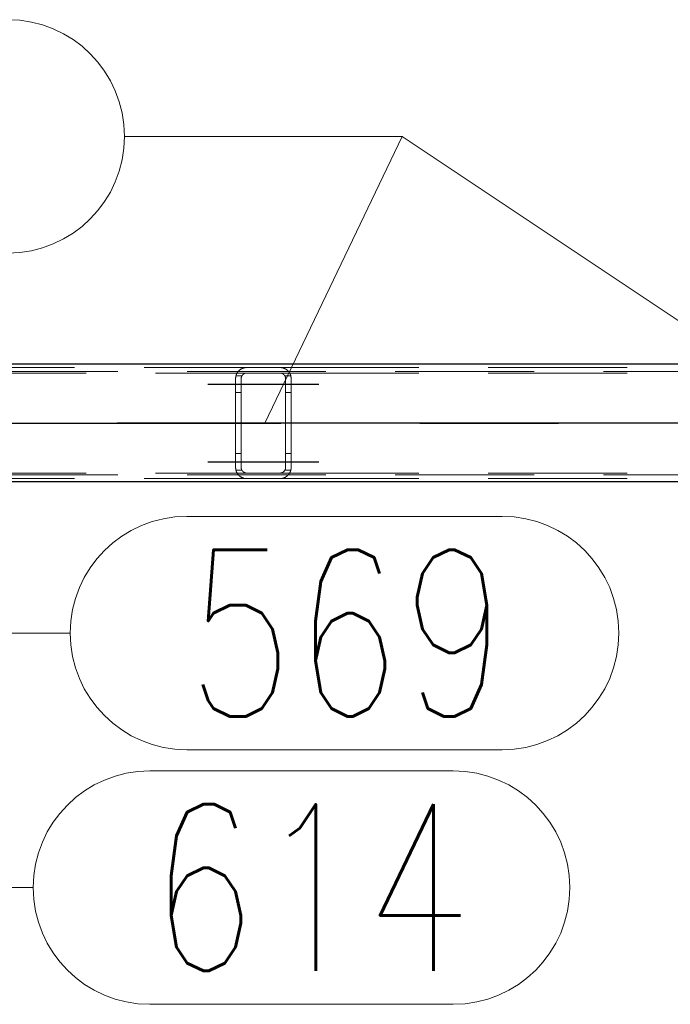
# Model space of a CAD drawing. Header units: millimetres. Extents: x -851 to 2, y 9346 to 10016.
# Tile 321 of 505: x -339 to -327, y 9383 to 9401. Entities that reach past the tile are written whole.
import ezdxf

# ---------------------------------------------------------------- set-up
doc = ezdxf.new("R2010")
doc.units = ezdxf.units.MM
doc.header["$LTSCALE"] = 10
doc.linetypes.add('HIDDEN', pattern=[0.375, 0.25, -0.125])
doc.linetypes.add('MITTE', pattern=[2, 1.25, -0.25, 0.25, -0.25])
for name, color, linetype, lineweight in [('PS_Hidden', 2, 'HIDDEN', 9), ('PS_Pos', 1, 'Continuous', 15), ('PS_Shape', 161, 'Continuous', 30), ('PS_SOLID', 7, 'Continuous', 30)]:
    doc.layers.add(name, color=color, linetype=linetype, lineweight=lineweight)
doc.layers.add('PS_Mid', color=5, linetype='MITTE')
doc.styles.add('simplex', font='simplex.shx', dxfattribs={"width": 0.75})

# ---------------------------------------------------------------- blocks, each defined once
blk = doc.blocks.new('*X976')
at = {"layer": 'PS_Hidden', "color": 2, "linetype": 'HIDDEN'}
for p, q in [((-187.116, 9394.594), (-423.956, 9394.594)), ((-344.141, 9394.664), (-334.792, 9394.664)), ((-334.956, 9394.579), (-334.953, 9394.582)), ((-334.953, 9394.582), (-334.95, 9394.586)), ((-334.95, 9394.586), (-334.948, 9394.59)), ((-334.948, 9394.59), (-334.945, 9394.593)), ((-334.945, 9394.593), (-334.942, 9394.596)), ((-334.942, 9394.596), (-334.939, 9394.6)), ((-334.939, 9394.6), (-334.936, 9394.603)), ((-334.936, 9394.603), (-334.933, 9394.606)), ((-334.933, 9394.606), (-334.929, 9394.609)), ((-334.929, 9394.609), (-334.926, 9394.612)), ((-334.926, 9394.612), (-334.923, 9394.615)), ((-334.923, 9394.615), (-334.92, 9394.618)), ((-334.92, 9394.618), (-334.916, 9394.621)), ((-334.916, 9394.621), (-334.913, 9394.623)), ((-334.913, 9394.623), (-334.909, 9394.626)), ((-334.909, 9394.626), (-334.905, 9394.629)), ((-334.905, 9394.629), (-334.901, 9394.631)), ((-334.901, 9394.631), (-334.897, 9394.634)), ((-334.897, 9394.634), (-334.893, 9394.637)), ((-334.893, 9394.637), (-334.888, 9394.639)), ((-334.888, 9394.639), (-334.883, 9394.642)), ((-334.883, 9394.642), (-334.879, 9394.644)), ((-334.879, 9394.644), (-334.874, 9394.646)), ((-334.874, 9394.646), (-334.869, 9394.648)), ((-334.869, 9394.648), (-334.864, 9394.65)), ((-334.864, 9394.65), (-334.858, 9394.652)), ((-334.858, 9394.652), (-334.853, 9394.654)), ((-334.853, 9394.654), (-334.847, 9394.656)), ((-334.847, 9394.656), (-334.842, 9394.657)), ((-334.842, 9394.657), (-334.835, 9394.659)), ((-334.835, 9394.659), (-334.829, 9394.66)), ((-334.829, 9394.66), (-334.822, 9394.661)), ((-334.822, 9394.661), (-334.815, 9394.662)), ((-334.815, 9394.662), (-334.807, 9394.663)), ((-334.807, 9394.663), (-334.8, 9394.663)), ((-334.8, 9394.663), (-334.792, 9394.664)), ((-334.792, 9394.664), (-334.192, 9394.664)), ((-334.192, 9394.664), (-324.792, 9394.664)), ((-334.192, 9394.664), (-334.185, 9394.663)), ((-334.185, 9394.663), (-334.178, 9394.663)), ((-334.178, 9394.663), (-334.171, 9394.662)), ((-334.171, 9394.662), (-334.164, 9394.661)), ((-334.164, 9394.661), (-334.157, 9394.66)), ((-334.157, 9394.66), (-334.15, 9394.659)), ((-334.15, 9394.659), (-334.143, 9394.657)), ((-334.143, 9394.657), (-334.137, 9394.656)), ((-334.137, 9394.656), (-334.131, 9394.654)), ((-334.131, 9394.654), (-334.126, 9394.652)), ((-334.126, 9394.652), (-334.121, 9394.65)), ((-334.121, 9394.65), (-334.116, 9394.648)), ((-334.116, 9394.648), (-334.111, 9394.646)), ((-334.111, 9394.646), (-334.106, 9394.644)), ((-334.106, 9394.644), (-334.101, 9394.641)), ((-334.101, 9394.641), (-334.096, 9394.639)), ((-334.096, 9394.639), (-334.092, 9394.636)), ((-334.092, 9394.636), (-334.087, 9394.634)), ((-334.087, 9394.634), (-334.083, 9394.631)), ((-334.083, 9394.631), (-334.079, 9394.628)), ((-334.079, 9394.628), (-334.075, 9394.625)), ((-334.075, 9394.625), (-334.071, 9394.622)), ((-334.071, 9394.622), (-334.067, 9394.619)), ((-334.067, 9394.619), (-334.063, 9394.616)), ((-334.063, 9394.616), (-334.06, 9394.613)), ((-334.06, 9394.613), (-334.056, 9394.61)), ((-334.056, 9394.61), (-334.053, 9394.607)), ((-334.053, 9394.607), (-334.05, 9394.604)), ((-334.05, 9394.604), (-334.047, 9394.601)), ((-334.047, 9394.601), (-334.044, 9394.598)), ((-334.044, 9394.598), (-334.041, 9394.595)), ((-334.041, 9394.595), (-334.038, 9394.591)), ((-334.038, 9394.591), (-334.036, 9394.588)), ((-334.036, 9394.588), (-334.033, 9394.584)), ((-334.033, 9394.584), (-334.03, 9394.581)), ((-334.03, 9394.581), (-334.028, 9394.577)), ((-343.932, 9394.564), (-334.792, 9394.564)), ((-334.992, 9394.478), (-334.991, 9394.483)), ((-334.992, 9394.473), (-334.992, 9394.478)), ((-334.992, 9394.468), (-334.992, 9394.473)), ((-334.992, 9394.464), (-334.992, 9394.468)), ((-334.992, 9392.864), (-334.992, 9394.464)), ((-334.991, 9394.488), (-334.99, 9394.493)), ((-334.991, 9394.483), (-334.991, 9394.488)), ((-334.99, 9394.493), (-334.989, 9394.497)), ((-334.989, 9394.502), (-334.988, 9394.507)), ((-334.989, 9394.497), (-334.989, 9394.502)), ((-334.988, 9394.507), (-334.987, 9394.511)), ((-334.987, 9394.511), (-334.985, 9394.516)), ((-334.879, 9394.514), (-334.986, 9394.514)), ((-334.985, 9394.516), (-334.984, 9394.521)), ((-334.984, 9394.521), (-334.983, 9394.525)), ((-334.983, 9394.525), (-334.981, 9394.53)), ((-334.981, 9394.53), (-334.98, 9394.534)), ((-334.98, 9394.534), (-334.978, 9394.538)), ((-334.978, 9394.538), (-334.976, 9394.543)), ((-334.976, 9394.543), (-334.974, 9394.547)), ((-334.974, 9394.547), (-334.972, 9394.551)), ((-334.972, 9394.551), (-334.97, 9394.555)), ((-334.97, 9394.555), (-334.968, 9394.559)), ((-334.968, 9394.559), (-334.966, 9394.563)), ((-334.966, 9394.563), (-334.963, 9394.567)), ((-334.963, 9394.567), (-334.961, 9394.571)), ((-334.961, 9394.571), (-334.958, 9394.575)), ((-334.958, 9394.575), (-334.956, 9394.579)), ((-334.891, 9394.477), (-334.892, 9394.475)), ((-334.892, 9394.475), (-334.892, 9394.472)), ((-334.892, 9394.472), (-334.892, 9394.47)), ((-334.892, 9394.47), (-334.892, 9394.468)), ((-334.892, 9394.468), (-334.892, 9394.466)), ((-334.892, 9394.466), (-334.892, 9394.464)), ((-334.892, 9394.464), (-334.892, 9394.464)), ((-334.892, 9394.464), (-334.892, 9392.864)), ((-334.89, 9394.484), (-334.891, 9394.481)), ((-334.891, 9394.481), (-334.891, 9394.479)), ((-334.891, 9394.479), (-334.891, 9394.477)), ((-334.889, 9394.488), (-334.89, 9394.486)), ((-334.89, 9394.486), (-334.89, 9394.484)), ((-334.888, 9394.492), (-334.889, 9394.49)), ((-334.889, 9394.49), (-334.889, 9394.488)), ((-334.887, 9394.495), (-334.888, 9394.492)), ((-334.886, 9394.499), (-334.887, 9394.497)), ((-334.887, 9394.497), (-334.887, 9394.495)), ((-334.885, 9394.501), (-334.886, 9394.499)), ((-334.884, 9394.503), (-334.885, 9394.501)), ((-334.883, 9394.505), (-334.884, 9394.503)), ((-334.882, 9394.507), (-334.883, 9394.505)), ((-334.881, 9394.509), (-334.882, 9394.507)), ((-334.88, 9394.511), (-334.881, 9394.509)), ((-334.879, 9394.513), (-334.88, 9394.511)), ((-334.878, 9394.515), (-334.879, 9394.513)), ((-334.877, 9394.517), (-334.878, 9394.515)), ((-334.875, 9394.519), (-334.877, 9394.517)), ((-334.874, 9394.521), (-334.875, 9394.519)), ((-334.873, 9394.523), (-334.874, 9394.521)), ((-334.871, 9394.525), (-334.873, 9394.523)), ((-334.87, 9394.527), (-334.871, 9394.525)), ((-334.868, 9394.529), (-334.87, 9394.527)), ((-334.867, 9394.53), (-334.868, 9394.529)), ((-334.865, 9394.532), (-334.867, 9394.53)), ((-334.864, 9394.534), (-334.865, 9394.532)), ((-334.862, 9394.535), (-334.864, 9394.534)), ((-334.86, 9394.537), (-334.862, 9394.535)), ((-334.858, 9394.539), (-334.86, 9394.537)), ((-334.857, 9394.54), (-334.858, 9394.539)), ((-334.855, 9394.542), (-334.857, 9394.54)), ((-334.853, 9394.543), (-334.855, 9394.542)), ((-334.851, 9394.545), (-334.853, 9394.543)), ((-334.849, 9394.546), (-334.851, 9394.545)), ((-334.847, 9394.548), (-334.849, 9394.546)), ((-334.844, 9394.549), (-334.847, 9394.548)), ((-334.842, 9394.55), (-334.844, 9394.549)), ((-334.84, 9394.552), (-334.842, 9394.55)), ((-334.837, 9394.553), (-334.84, 9394.552)), ((-334.835, 9394.554), (-334.837, 9394.553)), ((-334.832, 9394.555), (-334.835, 9394.554)), ((-334.829, 9394.557), (-334.832, 9394.555)), ((-334.827, 9394.558), (-334.829, 9394.557)), ((-334.824, 9394.559), (-334.827, 9394.558)), ((-334.821, 9394.559), (-334.824, 9394.559)), ((-334.818, 9394.56), (-334.821, 9394.559)), ((-334.815, 9394.561), (-334.818, 9394.56)), ((-334.812, 9394.562), (-334.815, 9394.561)), ((-334.809, 9394.562), (-334.812, 9394.562)), ((-334.806, 9394.563), (-334.809, 9394.562)), ((-334.802, 9394.563), (-334.806, 9394.563)), ((-334.799, 9394.563), (-334.802, 9394.563)), ((-334.796, 9394.564), (-334.799, 9394.563)), ((-334.792, 9394.564), (-334.796, 9394.564)), ((-334.192, 9394.564), (-334.792, 9394.564)), ((-334.192, 9394.564), (-324.792, 9394.564)), ((-334.189, 9394.564), (-334.192, 9394.564)), ((-334.186, 9394.563), (-334.189, 9394.564)), ((-334.183, 9394.563), (-334.186, 9394.563)), ((-334.179, 9394.563), (-334.183, 9394.563)), ((-334.176, 9394.562), (-334.179, 9394.563)), ((-334.173, 9394.562), (-334.176, 9394.562)), ((-334.169, 9394.561), (-334.173, 9394.562)), ((-334.166, 9394.56), (-334.169, 9394.561)), ((-334.163, 9394.559), (-334.166, 9394.56)), ((-334.16, 9394.558), (-334.163, 9394.559)), ((-334.157, 9394.557), (-334.16, 9394.558)), ((-334.155, 9394.556), (-334.157, 9394.557)), ((-334.152, 9394.555), (-334.155, 9394.556)), ((-334.149, 9394.554), (-334.152, 9394.555)), ((-334.147, 9394.553), (-334.149, 9394.554)), ((-334.144, 9394.551), (-334.147, 9394.553)), ((-334.142, 9394.55), (-334.144, 9394.551)), ((-334.139, 9394.548), (-334.142, 9394.55)), ((-334.137, 9394.547), (-334.139, 9394.548)), ((-334.135, 9394.545), (-334.137, 9394.547)), ((-334.133, 9394.544), (-334.135, 9394.545)), ((-334.131, 9394.542), (-334.133, 9394.544)), ((-334.129, 9394.54), (-334.131, 9394.542)), ((-334.127, 9394.539), (-334.129, 9394.54)), ((-334.125, 9394.537), (-334.127, 9394.539)), ((-334.123, 9394.536), (-334.125, 9394.537)), ((-334.121, 9394.534), (-334.123, 9394.536)), ((-334.12, 9394.532), (-334.121, 9394.534)), ((-334.118, 9394.531), (-334.12, 9394.532)), ((-334.117, 9394.529), (-334.118, 9394.531)), ((-334.115, 9394.527), (-334.117, 9394.529)), ((-334.114, 9394.525), (-334.115, 9394.527)), ((-334.112, 9394.524), (-334.114, 9394.525)), ((-334.111, 9394.522), (-334.112, 9394.524)), ((-334.11, 9394.52), (-334.111, 9394.522)), ((-334.108, 9394.518), (-334.11, 9394.52)), ((-334.107, 9394.516), (-334.108, 9394.518)), ((-334.106, 9394.514), (-334.107, 9394.516)), ((-334.105, 9394.512), (-334.106, 9394.514)), ((-333.999, 9394.514), (-334.106, 9394.514)), ((-334.104, 9394.51), (-334.105, 9394.512)), ((-334.103, 9394.508), (-334.104, 9394.51)), ((-334.102, 9394.506), (-334.103, 9394.508)), ((-334.101, 9394.504), (-334.102, 9394.506)), ((-334.1, 9394.502), (-334.101, 9394.504)), ((-334.099, 9394.5), (-334.1, 9394.502)), ((-334.098, 9394.498), (-334.099, 9394.5)), ((-334.098, 9394.496), (-334.098, 9394.498)), ((-334.097, 9394.493), (-334.098, 9394.496)), ((-334.096, 9394.491), (-334.097, 9394.493)), ((-334.096, 9394.489), (-334.096, 9394.491)), ((-334.095, 9394.487), (-334.096, 9394.489)), ((-334.095, 9394.485), (-334.095, 9394.487)), ((-334.094, 9394.483), (-334.095, 9394.485)), ((-334.094, 9394.481), (-334.094, 9394.483)), ((-334.094, 9394.478), (-334.094, 9394.481)), ((-334.093, 9394.476), (-334.094, 9394.478)), ((-334.093, 9394.474), (-334.093, 9394.476)), ((-334.093, 9394.472), (-334.093, 9394.474)), ((-334.093, 9394.47), (-334.093, 9394.472)), ((-334.092, 9394.468), (-334.093, 9394.47)), ((-334.092, 9394.466), (-334.092, 9394.468)), ((-334.092, 9394.464), (-334.092, 9394.466)), ((-334.092, 9392.864), (-334.092, 9394.464)), ((-334.028, 9394.577), (-334.025, 9394.573)), ((-334.025, 9394.573), (-334.023, 9394.569)), ((-334.023, 9394.569), (-334.02, 9394.566)), ((-334.02, 9394.566), (-334.018, 9394.562)), ((-334.018, 9394.562), (-334.016, 9394.558)), ((-334.016, 9394.558), (-334.014, 9394.554)), ((-334.014, 9394.554), (-334.012, 9394.549)), ((-334.012, 9394.549), (-334.01, 9394.545)), ((-334.01, 9394.545), (-334.008, 9394.541)), ((-334.008, 9394.541), (-334.006, 9394.537)), ((-334.006, 9394.537), (-334.005, 9394.532)), ((-334.005, 9394.532), (-334.003, 9394.528)), ((-334.003, 9394.528), (-334.002, 9394.524)), ((-334.002, 9394.524), (-334, 9394.519)), ((-334, 9394.519), (-333.999, 9394.515)), ((-333.999, 9394.515), (-333.998, 9394.51)), ((-333.998, 9394.51), (-333.997, 9394.505)), ((-333.997, 9394.505), (-333.996, 9394.501)), ((-333.996, 9394.501), (-333.995, 9394.496)), ((-333.995, 9394.496), (-333.994, 9394.492)), ((-333.994, 9394.492), (-333.994, 9394.487)), ((-333.994, 9394.487), (-333.993, 9394.482)), ((-333.993, 9394.482), (-333.993, 9394.478)), ((-333.993, 9394.478), (-333.993, 9394.473)), ((-333.993, 9394.473), (-333.992, 9394.468)), ((-333.992, 9394.468), (-333.992, 9394.464)), ((-333.992, 9394.464), (-333.992, 9394.464)), ((-333.992, 9394.464), (-333.992, 9392.864)), ((-334.892, 9394.214), (-334.992, 9394.214)), ((-333.992, 9394.214), (-334.092, 9394.214)), ((-334.892, 9393.114), (-334.992, 9393.114)), ((-333.992, 9393.114), (-334.092, 9393.114)), ((-334.992, 9392.859), (-334.992, 9392.864)), ((-334.992, 9392.854), (-334.992, 9392.859)), ((-334.992, 9392.849), (-334.992, 9392.854)), ((-334.991, 9392.844), (-334.992, 9392.849)), ((-334.991, 9392.839), (-334.991, 9392.844)), ((-334.99, 9392.835), (-334.991, 9392.839)), ((-334.989, 9392.83), (-334.99, 9392.835)), ((-334.989, 9392.825), (-334.989, 9392.83)), ((-334.988, 9392.82), (-334.989, 9392.825)), ((-334.987, 9392.816), (-334.988, 9392.82)), ((-334.985, 9392.811), (-334.987, 9392.816)), ((-334.879, 9392.814), (-334.986, 9392.814)), ((-334.984, 9392.807), (-334.985, 9392.811)), ((-334.892, 9392.864), (-334.892, 9392.861)), ((-334.892, 9392.861), (-334.892, 9392.859)), ((-334.892, 9392.859), (-334.892, 9392.857)), ((-334.892, 9392.857), (-334.892, 9392.855)), ((-334.892, 9392.855), (-334.892, 9392.852)), ((-334.892, 9392.852), (-334.891, 9392.85)), ((-334.891, 9392.85), (-334.891, 9392.848)), ((-334.891, 9392.848), (-334.891, 9392.846)), ((-334.891, 9392.846), (-334.89, 9392.844)), ((-334.89, 9392.844), (-334.89, 9392.841)), ((-334.89, 9392.841), (-334.889, 9392.839)), ((-334.889, 9392.839), (-334.889, 9392.837)), ((-334.889, 9392.837), (-334.888, 9392.835)), ((-334.888, 9392.835), (-334.887, 9392.833)), ((-334.887, 9392.833), (-334.887, 9392.83)), ((-334.887, 9392.83), (-334.886, 9392.828)), ((-334.886, 9392.828), (-334.885, 9392.826)), ((-334.885, 9392.826), (-334.884, 9392.824)), ((-334.884, 9392.824), (-334.883, 9392.822)), ((-334.883, 9392.822), (-334.882, 9392.82)), ((-334.882, 9392.82), (-334.881, 9392.818)), ((-334.881, 9392.818), (-334.88, 9392.816)), ((-334.88, 9392.816), (-334.879, 9392.814)), ((-334.879, 9392.814), (-334.878, 9392.812)), ((-334.878, 9392.812), (-334.877, 9392.81)), ((-334.877, 9392.81), (-334.875, 9392.808)), ((-334.875, 9392.808), (-334.874, 9392.806)), ((-334.11, 9392.807), (-334.108, 9392.809)), ((-334.108, 9392.809), (-334.107, 9392.811)), ((-334.107, 9392.811), (-334.106, 9392.813)), ((-334.106, 9392.813), (-334.105, 9392.815)), ((-333.999, 9392.814), (-334.106, 9392.814)), ((-334.105, 9392.815), (-334.104, 9392.817)), ((-334.104, 9392.817), (-334.103, 9392.819)), ((-334.103, 9392.819), (-334.102, 9392.821)), ((-334.102, 9392.821), (-334.101, 9392.823)), ((-334.101, 9392.823), (-334.1, 9392.825)), ((-334.1, 9392.825), (-334.099, 9392.827)), ((-334.099, 9392.827), (-334.098, 9392.829)), ((-334.098, 9392.832), (-334.097, 9392.834)), ((-334.098, 9392.829), (-334.098, 9392.832)), ((-334.097, 9392.834), (-334.096, 9392.836)), ((-334.096, 9392.838), (-334.095, 9392.84)), ((-334.096, 9392.836), (-334.096, 9392.838)), ((-334.095, 9392.842), (-334.094, 9392.844)), ((-334.095, 9392.84), (-334.095, 9392.842)), ((-334.094, 9392.849), (-334.093, 9392.851)), ((-334.094, 9392.847), (-334.094, 9392.849)), ((-334.094, 9392.844), (-334.094, 9392.847)), ((-334.093, 9392.857), (-334.092, 9392.859)), ((-334.093, 9392.855), (-334.093, 9392.857)), ((-334.093, 9392.853), (-334.093, 9392.855)), ((-334.093, 9392.851), (-334.093, 9392.853)), ((-334.092, 9392.861), (-334.092, 9392.864)), ((-334.092, 9392.859), (-334.092, 9392.861)), ((-334, 9392.808), (-334.002, 9392.804)), ((-333.999, 9392.813), (-334, 9392.808)), ((-333.998, 9392.817), (-333.999, 9392.813)), ((-333.997, 9392.822), (-333.998, 9392.817)), ((-333.996, 9392.826), (-333.997, 9392.822)), ((-333.995, 9392.831), (-333.996, 9392.826)), ((-333.994, 9392.836), (-333.995, 9392.831)), ((-333.993, 9392.845), (-333.994, 9392.84)), ((-333.994, 9392.84), (-333.994, 9392.836)), ((-333.992, 9392.859), (-333.993, 9392.854)), ((-333.993, 9392.854), (-333.993, 9392.85)), ((-333.993, 9392.85), (-333.993, 9392.845)), ((-333.992, 9392.864), (-333.992, 9392.859)), ((-187.116, 9392.734), (-423.956, 9392.734)), ((-344.141, 9392.664), (-334.792, 9392.664)), ((-343.932, 9392.764), (-334.792, 9392.764)), ((-334.983, 9392.802), (-334.984, 9392.807)), ((-334.981, 9392.798), (-334.983, 9392.802)), ((-334.98, 9392.793), (-334.981, 9392.798)), ((-334.978, 9392.789), (-334.98, 9392.793)), ((-334.976, 9392.784), (-334.978, 9392.789)), ((-334.974, 9392.78), (-334.976, 9392.784)), ((-334.972, 9392.776), (-334.974, 9392.78)), ((-334.97, 9392.772), (-334.972, 9392.776)), ((-334.968, 9392.768), (-334.97, 9392.772)), ((-334.966, 9392.764), (-334.968, 9392.768)), ((-334.963, 9392.76), (-334.966, 9392.764)), ((-334.961, 9392.756), (-334.963, 9392.76)), ((-334.958, 9392.752), (-334.961, 9392.756)), ((-334.956, 9392.748), (-334.958, 9392.752)), ((-334.953, 9392.745), (-334.956, 9392.748)), ((-334.95, 9392.741), (-334.953, 9392.745)), ((-334.948, 9392.738), (-334.95, 9392.741)), ((-334.945, 9392.734), (-334.948, 9392.738)), ((-334.942, 9392.731), (-334.945, 9392.734)), ((-334.939, 9392.727), (-334.942, 9392.731)), ((-334.936, 9392.724), (-334.939, 9392.727)), ((-334.933, 9392.721), (-334.936, 9392.724)), ((-334.929, 9392.718), (-334.933, 9392.721)), ((-334.926, 9392.715), (-334.929, 9392.718)), ((-334.923, 9392.712), (-334.926, 9392.715)), ((-334.92, 9392.709), (-334.923, 9392.712)), ((-334.916, 9392.706), (-334.92, 9392.709)), ((-334.913, 9392.704), (-334.916, 9392.706)), ((-334.909, 9392.701), (-334.913, 9392.704)), ((-334.905, 9392.698), (-334.909, 9392.701)), ((-334.901, 9392.696), (-334.905, 9392.698)), ((-334.897, 9392.693), (-334.901, 9392.696)), ((-334.893, 9392.691), (-334.897, 9392.693)), ((-334.888, 9392.688), (-334.893, 9392.691)), ((-334.883, 9392.686), (-334.888, 9392.688)), ((-334.879, 9392.683), (-334.883, 9392.686)), ((-334.874, 9392.681), (-334.879, 9392.683)), ((-334.874, 9392.806), (-334.873, 9392.804)), ((-334.869, 9392.679), (-334.874, 9392.681)), ((-334.873, 9392.804), (-334.871, 9392.802)), ((-334.871, 9392.802), (-334.87, 9392.8)), ((-334.87, 9392.8), (-334.868, 9392.799)), ((-334.864, 9392.677), (-334.869, 9392.679)), ((-334.868, 9392.799), (-334.867, 9392.797)), ((-334.867, 9392.797), (-334.865, 9392.795)), ((-334.865, 9392.795), (-334.864, 9392.793)), ((-334.864, 9392.793), (-334.862, 9392.792)), ((-334.858, 9392.675), (-334.864, 9392.677)), ((-334.862, 9392.792), (-334.86, 9392.79)), ((-334.86, 9392.79), (-334.858, 9392.789)), ((-334.858, 9392.789), (-334.857, 9392.787)), ((-334.853, 9392.673), (-334.858, 9392.675)), ((-334.857, 9392.787), (-334.855, 9392.785)), ((-334.855, 9392.785), (-334.853, 9392.784)), ((-334.853, 9392.784), (-334.851, 9392.782)), ((-334.847, 9392.671), (-334.853, 9392.673)), ((-334.851, 9392.782), (-334.849, 9392.781)), ((-334.849, 9392.781), (-334.847, 9392.78)), ((-334.847, 9392.78), (-334.844, 9392.778)), ((-334.842, 9392.67), (-334.847, 9392.671)), ((-334.844, 9392.778), (-334.842, 9392.777)), ((-334.842, 9392.777), (-334.84, 9392.775)), ((-334.835, 9392.668), (-334.842, 9392.67)), ((-334.84, 9392.775), (-334.837, 9392.774)), ((-334.837, 9392.774), (-334.835, 9392.773)), ((-334.835, 9392.773), (-334.832, 9392.772)), ((-334.829, 9392.667), (-334.835, 9392.668)), ((-334.832, 9392.772), (-334.829, 9392.771)), ((-334.829, 9392.771), (-334.827, 9392.77)), ((-334.822, 9392.666), (-334.829, 9392.667)), ((-334.827, 9392.77), (-334.824, 9392.769)), ((-334.824, 9392.769), (-334.821, 9392.768)), ((-334.815, 9392.665), (-334.822, 9392.666)), ((-334.821, 9392.768), (-334.818, 9392.767)), ((-334.818, 9392.767), (-334.815, 9392.766)), ((-334.815, 9392.766), (-334.812, 9392.765)), ((-334.807, 9392.664), (-334.815, 9392.665)), ((-334.812, 9392.765), (-334.809, 9392.765)), ((-334.809, 9392.765), (-334.806, 9392.764)), ((-334.8, 9392.664), (-334.807, 9392.664)), ((-334.806, 9392.764), (-334.802, 9392.764)), ((-334.802, 9392.764), (-334.799, 9392.764)), ((-334.792, 9392.664), (-334.8, 9392.664)), ((-334.799, 9392.764), (-334.796, 9392.764)), ((-334.796, 9392.764), (-334.792, 9392.764)), ((-334.792, 9392.764), (-334.192, 9392.764)), ((-334.192, 9392.664), (-334.792, 9392.664)), ((-334.192, 9392.764), (-324.792, 9392.764)), ((-334.192, 9392.764), (-334.189, 9392.764)), ((-334.192, 9392.664), (-324.792, 9392.664)), ((-334.185, 9392.664), (-334.192, 9392.664)), ((-334.189, 9392.764), (-334.186, 9392.764)), ((-334.186, 9392.764), (-334.183, 9392.764)), ((-334.178, 9392.664), (-334.185, 9392.664)), ((-334.183, 9392.764), (-334.179, 9392.764)), ((-334.179, 9392.764), (-334.176, 9392.765)), ((-334.171, 9392.665), (-334.178, 9392.664)), ((-334.176, 9392.765), (-334.173, 9392.766)), ((-334.173, 9392.766), (-334.169, 9392.766)), ((-334.164, 9392.666), (-334.171, 9392.665)), ((-334.169, 9392.766), (-334.166, 9392.767)), ((-334.166, 9392.767), (-334.163, 9392.768)), ((-334.157, 9392.667), (-334.164, 9392.666)), ((-334.163, 9392.768), (-334.16, 9392.769)), ((-334.16, 9392.769), (-334.157, 9392.77)), ((-334.157, 9392.77), (-334.155, 9392.771)), ((-334.15, 9392.668), (-334.157, 9392.667)), ((-334.155, 9392.771), (-334.152, 9392.772)), ((-334.152, 9392.772), (-334.149, 9392.773)), ((-334.143, 9392.67), (-334.15, 9392.668)), ((-334.149, 9392.773), (-334.147, 9392.775)), ((-334.147, 9392.775), (-334.144, 9392.776)), ((-334.144, 9392.776), (-334.142, 9392.777)), ((-334.137, 9392.671), (-334.143, 9392.67)), ((-334.142, 9392.777), (-334.139, 9392.779)), ((-334.139, 9392.779), (-334.137, 9392.78)), ((-334.137, 9392.78), (-334.135, 9392.782)), ((-334.131, 9392.673), (-334.137, 9392.671)), ((-334.135, 9392.782), (-334.133, 9392.783)), ((-334.133, 9392.783), (-334.131, 9392.785)), ((-334.131, 9392.785), (-334.129, 9392.787)), ((-334.126, 9392.675), (-334.131, 9392.673)), ((-334.129, 9392.787), (-334.127, 9392.788)), ((-334.127, 9392.788), (-334.125, 9392.79)), ((-334.121, 9392.677), (-334.126, 9392.675)), ((-334.125, 9392.79), (-334.123, 9392.792)), ((-334.123, 9392.792), (-334.121, 9392.793)), ((-334.121, 9392.793), (-334.12, 9392.795)), ((-334.116, 9392.679), (-334.121, 9392.677)), ((-334.12, 9392.795), (-334.118, 9392.797)), ((-334.118, 9392.797), (-334.117, 9392.798)), ((-334.117, 9392.798), (-334.115, 9392.8)), ((-334.111, 9392.681), (-334.116, 9392.679)), ((-334.115, 9392.8), (-334.114, 9392.802)), ((-334.114, 9392.802), (-334.112, 9392.804)), ((-334.112, 9392.804), (-334.111, 9392.805)), ((-334.111, 9392.805), (-334.11, 9392.807)), ((-334.106, 9392.683), (-334.111, 9392.681)), ((-334.101, 9392.686), (-334.106, 9392.683)), ((-334.096, 9392.688), (-334.101, 9392.686)), ((-334.092, 9392.691), (-334.096, 9392.688)), ((-334.087, 9392.694), (-334.092, 9392.691)), ((-334.083, 9392.696), (-334.087, 9392.694)), ((-334.079, 9392.699), (-334.083, 9392.696)), ((-334.075, 9392.702), (-334.079, 9392.699)), ((-334.071, 9392.705), (-334.075, 9392.702)), ((-334.067, 9392.708), (-334.071, 9392.705)), ((-334.063, 9392.711), (-334.067, 9392.708)), ((-334.06, 9392.714), (-334.063, 9392.711)), ((-334.056, 9392.717), (-334.06, 9392.714)), ((-334.053, 9392.72), (-334.056, 9392.717)), ((-334.05, 9392.723), (-334.053, 9392.72)), ((-334.047, 9392.726), (-334.05, 9392.723)), ((-334.044, 9392.729), (-334.047, 9392.726)), ((-334.041, 9392.733), (-334.044, 9392.729)), ((-334.038, 9392.736), (-334.041, 9392.733)), ((-334.036, 9392.739), (-334.038, 9392.736)), ((-334.033, 9392.743), (-334.036, 9392.739)), ((-334.03, 9392.747), (-334.033, 9392.743)), ((-334.028, 9392.75), (-334.03, 9392.747)), ((-334.025, 9392.754), (-334.028, 9392.75)), ((-334.023, 9392.758), (-334.025, 9392.754)), ((-334.02, 9392.762), (-334.023, 9392.758)), ((-334.018, 9392.766), (-334.02, 9392.762)), ((-334.016, 9392.77), (-334.018, 9392.766)), ((-334.014, 9392.774), (-334.016, 9392.77)), ((-334.012, 9392.778), (-334.014, 9392.774)), ((-334.01, 9392.782), (-334.012, 9392.778)), ((-334.008, 9392.786), (-334.01, 9392.782)), ((-334.006, 9392.79), (-334.008, 9392.786)), ((-334.005, 9392.795), (-334.006, 9392.79)), ((-334.003, 9392.799), (-334.005, 9392.795)), ((-334.002, 9392.804), (-334.003, 9392.799))]:
    blk.add_line(p, q, dxfattribs=at)
at = {"layer": 'PS_Mid', "color": 5, "linetype": 'MITTE'}
for p, q in [((-335.492, 9394.364), (-334.392, 9394.364)), ((-335.492, 9394.364), (-334.392, 9394.364)), ((-334.592, 9394.364), (-333.492, 9394.364)), ((-334.592, 9394.364), (-333.492, 9394.364)), ((-184.627, 9393.664), (-426.445, 9393.664)), ((-346.677, 9393.664), (-282.308, 9393.664)), ((-334.492, 9393.664), (-334.492, 9393.664)), ((-335.492, 9392.964), (-334.392, 9392.964)), ((-335.492, 9392.964), (-334.392, 9392.964)), ((-334.592, 9392.964), (-333.492, 9392.964)), ((-334.592, 9392.964), (-333.492, 9392.964))]:
    blk.add_line(p, q, dxfattribs=at)
at = {"layer": 'PS_SOLID', "color": 7, "linetype": 'Continuous'}
for p, q in [((-187.116, 9394.724), (-423.956, 9394.724)), ((-187.116, 9392.604), (-423.956, 9392.604))]:
    blk.add_line(p, q, dxfattribs=at)
blk = doc.blocks.new('*X1005')
at = {"color": 1}
for p, q in [((-344.492, 9393.664), (-342.97, 9389.885)), ((-335.87, 9391.985), (-330.191, 9391.985)), ((-342.97, 9389.885), (-337.97, 9389.885)), ((-335.87, 9387.785), (-330.191, 9387.785))]:
    blk.add_line(p, q, dxfattribs=at)
for centre, start, end in [((-335.87, 9389.885), 90, 270), ((-330.191, 9389.885), 270, 90)]:
    blk.add_arc(centre, 2.1, start, end, dxfattribs=at)
at = {"color": 30, "style": 'simplex', "width": 0.75}
blk.add_text('569', height=3, dxfattribs=at).set_placement((-335.87, 9388.385))
blk = doc.blocks.new('*X1006')
at = {"color": 1}
for p, q in [((-344.492, 9392.456), (-343.637, 9385.305)), ((-336.537, 9387.405), (-331.073, 9387.405)), ((-343.637, 9385.305), (-338.637, 9385.305)), ((-336.537, 9383.205), (-331.073, 9383.205))]:
    blk.add_line(p, q, dxfattribs=at)
for centre, start, end in [((-336.537, 9385.305), 90, 270), ((-331.073, 9385.305), 270, 90)]:
    blk.add_arc(centre, 2.1, start, end, dxfattribs=at)
at = {"color": 30, "style": 'simplex', "width": 0.75}
blk.add_text('614', height=3, dxfattribs=at).set_placement((-336.537, 9383.805))
blk = doc.blocks.new('*X1503')
at = {"color": 1}
for p, q in [((-344.88, 9400.922), (-339.094, 9400.922)), ((-336.994, 9398.822), (-331.994, 9398.822)), ((-334.465, 9393.664), (-331.994, 9398.822)), ((-344.88, 9396.722), (-339.094, 9396.722))]:
    blk.add_line(p, q, dxfattribs=at)
for centre, start, end in [((-344.88, 9398.822), 90, 270), ((-339.094, 9398.822), 270, 90)]:
    blk.add_arc(centre, 2.1, start, end, dxfattribs=at)
at = {"color": 30, "style": 'simplex', "width": 0.75}
blk.add_text('590', height=3, dxfattribs=at).set_placement((-344.88, 9397.322))
blk = doc.blocks.new('*X1504')
at = {"color": 1}
for p, q in [((-344.88, 9400.922), (-339.094, 9400.922)), ((-336.994, 9398.822), (-331.994, 9398.822)), ((-324.265, 9393.664), (-331.994, 9398.822)), ((-344.88, 9396.722), (-339.094, 9396.722))]:
    blk.add_line(p, q, dxfattribs=at)
for centre, start, end in [((-344.88, 9398.822), 90, 270), ((-339.094, 9398.822), 270, 90)]:
    blk.add_arc(centre, 2.1, start, end, dxfattribs=at)
at = {"color": 30, "style": 'simplex', "width": 0.75}
blk.add_text('590', height=3, dxfattribs=at).set_placement((-344.88, 9397.322))

msp = doc.modelspace()

# ---------------------------------------------------------------- block references
at = {"layer": 'PS_Pos'}
for name in ['*X1503', '*X1504', '*X1005', '*X1006']:
    msp.add_blockref(name, (0, 0), dxfattribs=at)
at = {"layer": 'PS_Shape', "color": 31}
msp.add_blockref('*X976', (0, 0), dxfattribs=at)

doc.saveas('drawing.dxf')
